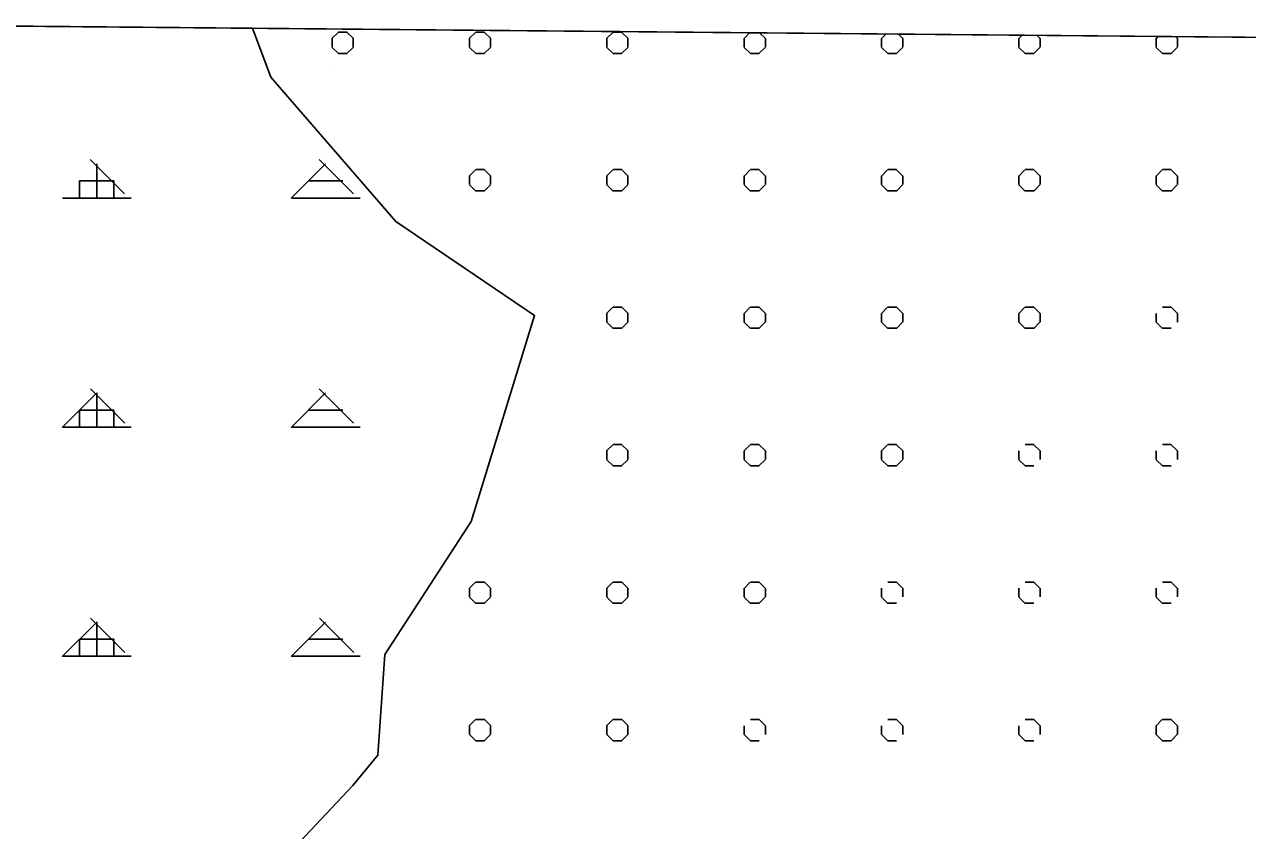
# Model space of a CAD drawing. Extents: x 427903 to 430077, y 4477233 to 4480385.
# Drawn here: x 428993.3 to 429260.5, y 4479843.8 to 4480019.7 of the extents above; entities that cross this region are included whole.
import ezdxf

# ---------------------------------------------------------------- set-up
doc = ezdxf.new("R2010")
doc.units = 0
for name, color, linetype in [('ADA', 7, 'Continuous'), ('PL_AYA_ORMAN', 7, 'Continuous'), ('PL_KA_TARIM_OZEL', 7, 'Continuous'), ('rezerv yapı alan', 7, 'Continuous'), ('SıNıR', 7, 'Continuous'), ('TR_ORMAN', 7, 'Continuous'), ('TR_OZELMAHSUL', 7, 'Continuous')]:
    doc.layers.add(name, color=color, linetype=linetype)

msp = doc.modelspace()

# ---------------------------------------------------------------- linework, layer by layer
at = {"layer": 'ADA'}
for p, q in [((429043.16, 4480018.9), (429047.15, 4480008.17)), ((429047.15, 4480008.17), (429074.48, 4479976.69)), ((429060.92, 4480009.39), (429060.92, 4480009.39)), ((429074.48, 4479976.69), (429104.75, 4479956.18)), ((429104.75, 4479956.18), (429090.91, 4479911.24)), ((429090.91, 4479911.24), (429072.07, 4479882.19)), ((429072.07, 4479882.19), (429070.51, 4479860.21)), ((429070.51, 4479860.21), (429065.1, 4479853.58)), ((429065.1, 4479853.58), (429049.93, 4479837.53))]:
    msp.add_line(p, q, dxfattribs=at)
at = {"layer": 'PL_AYA_ORMAN'}
for points in [[(429043.16, 4480018.9), (427934.93, 4480028.9)], [(429030.8, 4479645.85), (429033.54, 4479681.79), (429044.68, 4479696.84), (429061.55, 4479719.56), (429071.91, 4479730.61), (429071.53, 4479736.7), (429053.36, 4479763.04), (429046.67, 4479778.41), (429049.52, 4479807.39), (429025.42, 4479824.25), (429049.93, 4479837.53), (429065.1, 4479853.58), (429070.51, 4479860.21), (429072.07, 4479882.19), (429090.91, 4479911.24), (429104.75, 4479956.18), (429074.48, 4479976.69), (429047.15, 4480008.17), (429043.16, 4480018.9)]]:
    msp.add_lwpolyline(points, dxfattribs=at)
at = {"layer": 'PL_KA_TARIM_OZEL'}
for points in [[(429043.16, 4480018.9), (429047.15, 4480008.17), (429074.48, 4479976.69), (429104.75, 4479956.18), (429090.91, 4479911.24), (429072.07, 4479882.19), (429070.51, 4479860.21), (429065.1, 4479853.58), (429049.93, 4479837.53), (429025.42, 4479824.25), (429049.52, 4479807.39), (429046.67, 4479778.41), (429053.36, 4479763.04), (429071.53, 4479736.7), (429071.91, 4479730.61), (429061.55, 4479719.56), (429044.68, 4479696.84), (429033.54, 4479681.79), (429030.8, 4479645.85)], [(429757.66, 4480012.46), (429043.16, 4480018.9)]]:
    msp.add_lwpolyline(points, dxfattribs=at)
at = {"layer": 'rezerv yapı alan'}
msp.add_lwpolyline([(430040.04, 4478910.67), (430050.52, 4480009.82), (427929.02, 4480028.95), (427921.98, 4479290.57)], dxfattribs=at)
at = {"layer": 'SıNıR'}
msp.add_line((427929.02, 4480028.95), (430050.52, 4480009.82), dxfattribs=at)
at = {"layer": 'TR_ORMAN'}
for p, q in [((429015.21, 4479982.71), (429007.71, 4479990.21)), ((429015.21, 4479982.71), (429007.71, 4479990.21)), ((429009.14, 4479981.81), (429009.14, 4479989.31)), ((429051.62, 4479981.78), (429059.12, 4479989.28)), ((429065.2, 4479982.71), (429057.7, 4479990.21)), ((429065.2, 4479982.71), (429057.7, 4479990.21)), ((429005.39, 4479981.81), (429005.39, 4479985.56)), ((429005.39, 4479985.56), (429012.89, 4479985.56)), ((429012.89, 4479981.81), (429012.89, 4479985.56)), ((429055.39, 4479985.56), (429062.89, 4479985.56)), ((429001.64, 4479981.81), (429016.64, 4479981.81)), ((429051.64, 4479981.81), (429066.64, 4479981.81)), ((429001.62, 4479931.78), (429009.12, 4479939.28)), ((429015.24, 4479932.68), (429007.74, 4479940.18)), ((429009.14, 4479931.81), (429009.14, 4479939.31)), ((429051.62, 4479931.78), (429059.12, 4479939.28)), ((429065.23, 4479932.68), (429057.73, 4479940.18)), ((429065.23, 4479932.68), (429057.73, 4479940.18)), ((429005.39, 4479931.81), (429005.39, 4479935.56)), ((429005.39, 4479935.56), (429012.89, 4479935.56)), ((429012.89, 4479931.81), (429012.89, 4479935.56)), ((429055.39, 4479935.56), (429062.89, 4479935.56)), ((429001.64, 4479931.81), (429016.64, 4479931.81)), ((429051.64, 4479931.81), (429066.64, 4479931.81)), ((429015.27, 4479882.66), (429007.77, 4479890.16)), ((429065.26, 4479882.66), (429057.76, 4479890.16)), ((429001.62, 4479881.78), (429009.12, 4479889.28)), ((429009.14, 4479881.81), (429009.14, 4479889.31)), ((429051.62, 4479881.79), (429059.12, 4479889.29)), ((429005.39, 4479881.81), (429005.39, 4479885.56)), ((429005.39, 4479885.56), (429012.89, 4479885.56)), ((429012.89, 4479881.81), (429012.89, 4479885.56)), ((429055.39, 4479885.56), (429062.89, 4479885.56)), ((429001.64, 4479881.81), (429016.64, 4479881.81)), ((429051.64, 4479881.81), (429066.64, 4479881.81))]:
    msp.add_line(p, q, dxfattribs=at)
at = {"layer": 'TR_OZELMAHSUL'}
for p, q in [((429060.51, 4480016.63), (429061.87, 4480017.98)), ((429060.51, 4480016.63), (429061.87, 4480017.98)), ((429060.54, 4480014.75), (429060.54, 4480016.66)), ((429060.54, 4480014.75), (429060.54, 4480016.66)), ((429061.9, 4480018.02), (429063.82, 4480018.02)), ((429065.19, 4480016.62), (429063.83, 4480017.98)), ((429065.19, 4480016.62), (429063.83, 4480017.98)), ((429065.17, 4480014.75), (429065.17, 4480016.66)), ((429065.17, 4480014.75), (429065.17, 4480016.66)), ((429090.51, 4480016.63), (429091.87, 4480017.98)), ((429090.54, 4480014.75), (429090.54, 4480016.66)), ((429091.9, 4480018.02), (429093.82, 4480018.02)), ((429095.19, 4480016.62), (429093.83, 4480017.98)), ((429095.19, 4480016.62), (429093.83, 4480017.98)), ((429095.17, 4480014.75), (429095.17, 4480016.66)), ((429120.51, 4480016.63), (429121.87, 4480017.98)), ((429120.54, 4480014.75), (429120.54, 4480016.66)), ((429121.9, 4480018.02), (429123.82, 4480018.02)), ((429125.19, 4480016.62), (429123.83, 4480017.98)), ((429125.19, 4480016.62), (429123.83, 4480017.98)), ((429125.17, 4480014.75), (429125.17, 4480016.66)), ((429150.51, 4480016.63), (429151.81, 4480017.92)), ((429150.54, 4480014.75), (429150.54, 4480016.66)), ((429155.19, 4480016.62), (429153.91, 4480017.9)), ((429155.19, 4480016.62), (429153.91, 4480017.9)), ((429155.17, 4480014.75), (429155.17, 4480016.66)), ((429180.51, 4480016.63), (429181.54, 4480017.66)), ((429180.54, 4480014.75), (429180.54, 4480016.66)), ((429185.19, 4480016.62), (429184.18, 4480017.63)), ((429185.17, 4480014.75), (429185.17, 4480016.66)), ((429210.51, 4480016.63), (429211.27, 4480017.39)), ((429210.54, 4480014.75), (429210.54, 4480016.66)), ((429215.19, 4480016.62), (429214.45, 4480017.36)), ((429215.17, 4480014.75), (429215.17, 4480016.66)), ((429240.51, 4480016.62), (429241, 4480017.12)), ((429240.54, 4480014.75), (429240.54, 4480016.66)), ((429245.19, 4480016.62), (429244.72, 4480017.09)), ((429245.17, 4480014.75), (429245.17, 4480016.66)), ((429061.92, 4480013.35), (429060.56, 4480014.71)), ((429061.92, 4480013.35), (429060.56, 4480014.71)), ((429061.9, 4480013.39), (429063.82, 4480013.39)), ((429063.78, 4480013.36), (429065.14, 4480014.71)), ((429091.92, 4480013.35), (429090.56, 4480014.71)), ((429091.92, 4480013.35), (429090.56, 4480014.71)), ((429091.9, 4480013.39), (429093.82, 4480013.39)), ((429093.78, 4480013.36), (429095.14, 4480014.71)), ((429121.92, 4480013.35), (429120.56, 4480014.71)), ((429121.92, 4480013.35), (429120.56, 4480014.71)), ((429121.9, 4480013.39), (429123.82, 4480013.39)), ((429123.78, 4480013.36), (429125.14, 4480014.71)), ((429151.92, 4480013.35), (429150.56, 4480014.71)), ((429151.92, 4480013.35), (429150.56, 4480014.71)), ((429151.9, 4480013.39), (429153.82, 4480013.39)), ((429153.78, 4480013.36), (429155.14, 4480014.71)), ((429181.92, 4480013.35), (429180.56, 4480014.71)), ((429181.9, 4480013.39), (429183.82, 4480013.39)), ((429183.78, 4480013.36), (429185.13, 4480014.71)), ((429211.92, 4480013.35), (429210.56, 4480014.71)), ((429211.9, 4480013.39), (429213.82, 4480013.39)), ((429213.78, 4480013.36), (429215.13, 4480014.71)), ((429241.92, 4480013.35), (429240.56, 4480014.71)), ((429241.9, 4480013.39), (429243.82, 4480013.39)), ((429243.78, 4480013.35), (429245.13, 4480014.71)), ((429090.51, 4479986.63), (429091.87, 4479987.98)), ((429090.54, 4479984.75), (429090.54, 4479986.66)), ((429091.9, 4479988.02), (429093.82, 4479988.02)), ((429095.19, 4479986.62), (429093.83, 4479987.98)), ((429095.19, 4479986.62), (429093.83, 4479987.98)), ((429095.17, 4479984.75), (429095.17, 4479986.66)), ((429120.51, 4479986.63), (429121.87, 4479987.98)), ((429120.54, 4479984.75), (429120.54, 4479986.66)), ((429121.9, 4479988.02), (429123.82, 4479988.02)), ((429125.19, 4479986.62), (429123.83, 4479987.98)), ((429125.19, 4479986.62), (429123.83, 4479987.98)), ((429125.17, 4479984.75), (429125.17, 4479986.66)), ((429150.51, 4479986.63), (429151.87, 4479987.98)), ((429150.54, 4479984.75), (429150.54, 4479986.66)), ((429151.9, 4479988.02), (429153.82, 4479988.02)), ((429155.19, 4479986.62), (429153.83, 4479987.98)), ((429155.19, 4479986.62), (429153.83, 4479987.98)), ((429155.17, 4479984.75), (429155.17, 4479986.66)), ((429180.51, 4479986.63), (429181.86, 4479987.98)), ((429180.54, 4479984.75), (429180.54, 4479986.66)), ((429181.9, 4479988.02), (429183.82, 4479988.02)), ((429185.19, 4479986.62), (429183.83, 4479987.98)), ((429185.19, 4479986.62), (429183.83, 4479987.98)), ((429185.17, 4479984.75), (429185.17, 4479986.66)), ((429210.51, 4479986.63), (429211.86, 4479987.98)), ((429210.54, 4479984.75), (429210.54, 4479986.66)), ((429211.9, 4479988.02), (429213.82, 4479988.02)), ((429215.19, 4479986.62), (429213.83, 4479987.98)), ((429215.17, 4479984.75), (429215.17, 4479986.66)), ((429240.51, 4479986.63), (429241.86, 4479987.98)), ((429240.54, 4479984.75), (429240.54, 4479986.66)), ((429241.9, 4479988.02), (429243.82, 4479988.02)), ((429245.19, 4479986.62), (429243.83, 4479987.98)), ((429245.17, 4479984.75), (429245.17, 4479986.66)), ((429091.92, 4479983.35), (429090.56, 4479984.71)), ((429091.92, 4479983.35), (429090.56, 4479984.71)), ((429093.78, 4479983.36), (429095.14, 4479984.71)), ((429121.92, 4479983.35), (429120.56, 4479984.71)), ((429121.92, 4479983.35), (429120.56, 4479984.71)), ((429123.78, 4479983.36), (429125.14, 4479984.71)), ((429151.92, 4479983.35), (429150.56, 4479984.71)), ((429151.92, 4479983.35), (429150.56, 4479984.71)), ((429153.78, 4479983.36), (429155.14, 4479984.71)), ((429181.92, 4479983.35), (429180.56, 4479984.71)), ((429181.92, 4479983.35), (429180.56, 4479984.71)), ((429183.78, 4479983.36), (429185.13, 4479984.71)), ((429211.92, 4479983.35), (429210.56, 4479984.71)), ((429213.78, 4479983.36), (429215.13, 4479984.71)), ((429241.92, 4479983.35), (429240.56, 4479984.71)), ((429243.78, 4479983.36), (429245.13, 4479984.71)), ((429091.9, 4479983.39), (429093.82, 4479983.39)), ((429121.9, 4479983.39), (429123.82, 4479983.39)), ((429151.9, 4479983.39), (429153.82, 4479983.39)), ((429181.9, 4479983.39), (429183.82, 4479983.39)), ((429211.9, 4479983.39), (429213.82, 4479983.39)), ((429241.9, 4479983.39), (429243.82, 4479983.39)), ((429120.51, 4479956.63), (429121.87, 4479957.98)), ((429121.9, 4479958.02), (429123.82, 4479958.02)), ((429125.19, 4479956.63), (429123.83, 4479957.98)), ((429125.19, 4479956.63), (429123.83, 4479957.98)), ((429150.51, 4479956.63), (429151.87, 4479957.98)), ((429151.9, 4479958.02), (429153.82, 4479958.02)), ((429155.19, 4479956.63), (429153.83, 4479957.98)), ((429155.19, 4479956.63), (429153.83, 4479957.98)), ((429180.51, 4479956.63), (429181.86, 4479957.98)), ((429181.9, 4479958.02), (429183.82, 4479958.02)), ((429185.19, 4479956.63), (429183.83, 4479957.98)), ((429185.19, 4479956.63), (429183.83, 4479957.98)), ((429210.51, 4479956.63), (429211.86, 4479957.98)), ((429211.9, 4479958.02), (429213.82, 4479958.02)), ((429215.19, 4479956.63), (429213.83, 4479957.98)), ((429215.19, 4479956.63), (429213.83, 4479957.98)), ((429241.9, 4479958.02), (429243.82, 4479958.02)), ((429245.19, 4479956.63), (429243.83, 4479957.98)), ((429120.54, 4479954.75), (429120.54, 4479956.66)), ((429121.92, 4479953.36), (429120.56, 4479954.71)), ((429121.92, 4479953.36), (429120.56, 4479954.71)), ((429123.78, 4479953.36), (429125.14, 4479954.71)), ((429125.17, 4479954.75), (429125.17, 4479956.66)), ((429150.54, 4479954.75), (429150.54, 4479956.66)), ((429151.92, 4479953.36), (429150.56, 4479954.71)), ((429151.92, 4479953.36), (429150.56, 4479954.71)), ((429153.78, 4479953.36), (429155.14, 4479954.71)), ((429155.17, 4479954.75), (429155.17, 4479956.66)), ((429180.54, 4479954.75), (429180.54, 4479956.66)), ((429181.92, 4479953.36), (429180.56, 4479954.71)), ((429181.92, 4479953.36), (429180.56, 4479954.71)), ((429183.78, 4479953.36), (429185.13, 4479954.71)), ((429185.17, 4479954.75), (429185.17, 4479956.66)), ((429210.54, 4479954.75), (429210.54, 4479956.66)), ((429211.92, 4479953.36), (429210.56, 4479954.71)), ((429211.92, 4479953.36), (429210.56, 4479954.71)), ((429213.78, 4479953.36), (429215.13, 4479954.71)), ((429215.17, 4479954.75), (429215.17, 4479956.66)), ((429240.54, 4479954.75), (429240.54, 4479956.66)), ((429241.92, 4479953.36), (429240.56, 4479954.71)), ((429245.17, 4479954.75), (429245.17, 4479956.66)), ((429121.9, 4479953.39), (429123.82, 4479953.39)), ((429151.9, 4479953.39), (429153.82, 4479953.39)), ((429181.9, 4479953.39), (429183.82, 4479953.39)), ((429211.9, 4479953.39), (429213.82, 4479953.39)), ((429241.9, 4479953.39), (429243.82, 4479953.39)), ((429120.51, 4479926.63), (429121.87, 4479927.98)), ((429121.9, 4479928.02), (429123.82, 4479928.02)), ((429125.19, 4479926.63), (429123.83, 4479927.98)), ((429150.51, 4479926.63), (429151.87, 4479927.98)), ((429151.9, 4479928.02), (429153.82, 4479928.02)), ((429155.19, 4479926.63), (429153.83, 4479927.98)), ((429155.19, 4479926.63), (429153.83, 4479927.98)), ((429180.51, 4479926.63), (429181.86, 4479927.98)), ((429181.9, 4479928.02), (429183.82, 4479928.02)), ((429185.19, 4479926.63), (429183.83, 4479927.98)), ((429185.19, 4479926.63), (429183.83, 4479927.98)), ((429211.9, 4479928.02), (429213.82, 4479928.02)), ((429215.19, 4479926.63), (429213.83, 4479927.98)), ((429215.19, 4479926.63), (429213.83, 4479927.98)), ((429241.9, 4479928.02), (429243.82, 4479928.02)), ((429245.18, 4479926.63), (429243.83, 4479927.98)), ((429245.18, 4479926.63), (429243.83, 4479927.98)), ((429095.17, 4479924.75), (429095.17, 4479925.07)), ((429120.54, 4479924.75), (429120.54, 4479926.66)), ((429125.17, 4479924.75), (429125.17, 4479926.66)), ((429150.54, 4479924.75), (429150.54, 4479926.66)), ((429155.17, 4479924.75), (429155.17, 4479926.66)), ((429180.54, 4479924.75), (429180.54, 4479926.66)), ((429185.17, 4479924.75), (429185.17, 4479926.66)), ((429210.54, 4479924.75), (429210.54, 4479926.66)), ((429215.17, 4479924.75), (429215.17, 4479926.66)), ((429240.54, 4479924.75), (429240.54, 4479926.66)), ((429245.17, 4479924.75), (429245.17, 4479926.66)), ((429095.03, 4479924.6), (429095.14, 4479924.71)), ((429121.92, 4479923.36), (429120.56, 4479924.71)), ((429121.92, 4479923.36), (429120.56, 4479924.71)), ((429121.9, 4479923.39), (429123.82, 4479923.39)), ((429123.78, 4479923.36), (429125.14, 4479924.71)), ((429151.92, 4479923.36), (429150.56, 4479924.71)), ((429151.92, 4479923.36), (429150.56, 4479924.71)), ((429151.9, 4479923.39), (429153.82, 4479923.39)), ((429153.78, 4479923.36), (429155.14, 4479924.71)), ((429181.92, 4479923.36), (429180.56, 4479924.71)), ((429181.92, 4479923.36), (429180.56, 4479924.71)), ((429181.9, 4479923.39), (429183.82, 4479923.39)), ((429183.78, 4479923.36), (429185.13, 4479924.71)), ((429211.92, 4479923.36), (429210.56, 4479924.71)), ((429211.92, 4479923.36), (429210.56, 4479924.71)), ((429211.9, 4479923.39), (429213.82, 4479923.39)), ((429241.91, 4479923.36), (429240.56, 4479924.71)), ((429241.91, 4479923.36), (429240.56, 4479924.71)), ((429241.9, 4479923.39), (429243.82, 4479923.39)), ((429091.9, 4479898.02), (429093.82, 4479898.02)), ((429121.9, 4479898.02), (429123.82, 4479898.02)), ((429151.9, 4479898.02), (429153.82, 4479898.02)), ((429181.9, 4479898.02), (429183.82, 4479898.02)), ((429211.9, 4479898.02), (429213.82, 4479898.02)), ((429241.9, 4479898.02), (429243.82, 4479898.02)), ((429090.51, 4479896.63), (429091.87, 4479897.98)), ((429090.54, 4479894.75), (429090.54, 4479896.66)), ((429095.19, 4479896.63), (429093.83, 4479897.98)), ((429095.19, 4479896.63), (429093.83, 4479897.98)), ((429095.17, 4479894.75), (429095.17, 4479896.66)), ((429120.51, 4479896.63), (429121.87, 4479897.98)), ((429120.54, 4479894.75), (429120.54, 4479896.66)), ((429125.19, 4479896.63), (429123.83, 4479897.98)), ((429125.19, 4479896.63), (429123.83, 4479897.98)), ((429125.17, 4479894.75), (429125.17, 4479896.66)), ((429150.51, 4479896.63), (429151.87, 4479897.98)), ((429150.54, 4479894.75), (429150.54, 4479896.66)), ((429155.18, 4479896.63), (429153.83, 4479897.98)), ((429155.17, 4479894.75), (429155.17, 4479896.66)), ((429180.54, 4479894.75), (429180.54, 4479896.66)), ((429185.18, 4479896.63), (429183.83, 4479897.98)), ((429185.18, 4479896.63), (429183.83, 4479897.98)), ((429185.17, 4479894.75), (429185.17, 4479896.66)), ((429210.54, 4479894.75), (429210.54, 4479896.66)), ((429215.18, 4479896.63), (429213.83, 4479897.98)), ((429215.18, 4479896.63), (429213.83, 4479897.98)), ((429215.17, 4479894.75), (429215.17, 4479896.66)), ((429240.54, 4479894.75), (429240.54, 4479896.66)), ((429245.18, 4479896.63), (429243.83, 4479897.98)), ((429245.18, 4479896.63), (429243.83, 4479897.98)), ((429245.17, 4479894.75), (429245.17, 4479896.66)), ((429091.92, 4479893.36), (429090.56, 4479894.71)), ((429091.92, 4479893.36), (429090.56, 4479894.71)), ((429091.9, 4479893.39), (429093.82, 4479893.39)), ((429093.78, 4479893.36), (429095.14, 4479894.71)), ((429121.92, 4479893.36), (429120.56, 4479894.71)), ((429121.92, 4479893.36), (429120.56, 4479894.71)), ((429121.9, 4479893.39), (429123.82, 4479893.39)), ((429123.78, 4479893.36), (429125.14, 4479894.71)), ((429151.91, 4479893.36), (429150.56, 4479894.71)), ((429151.91, 4479893.36), (429150.56, 4479894.71)), ((429151.9, 4479893.39), (429153.82, 4479893.39)), ((429153.78, 4479893.36), (429155.14, 4479894.71)), ((429181.91, 4479893.36), (429180.56, 4479894.71)), ((429181.91, 4479893.36), (429180.56, 4479894.71)), ((429181.9, 4479893.39), (429183.82, 4479893.39)), ((429211.91, 4479893.36), (429210.56, 4479894.71)), ((429211.91, 4479893.36), (429210.56, 4479894.71)), ((429211.9, 4479893.39), (429213.82, 4479893.39)), ((429241.91, 4479893.36), (429240.56, 4479894.71)), ((429241.91, 4479893.36), (429240.56, 4479894.71)), ((429241.9, 4479893.39), (429243.82, 4479893.39)), ((429090.51, 4479866.63), (429091.87, 4479867.98)), ((429090.54, 4479864.75), (429090.54, 4479866.66)), ((429091.9, 4479868.02), (429093.82, 4479868.02)), ((429095.18, 4479866.63), (429093.83, 4479867.98)), ((429095.18, 4479866.63), (429093.83, 4479867.98)), ((429095.17, 4479864.75), (429095.17, 4479866.66)), ((429120.51, 4479866.63), (429121.87, 4479867.98)), ((429120.54, 4479864.75), (429120.54, 4479866.66)), ((429121.9, 4479868.02), (429123.82, 4479868.02)), ((429125.18, 4479866.63), (429123.83, 4479867.98)), ((429125.18, 4479866.63), (429123.83, 4479867.98)), ((429125.17, 4479864.75), (429125.17, 4479866.66)), ((429150.54, 4479864.75), (429150.54, 4479866.66)), ((429151.9, 4479868.02), (429153.82, 4479868.02)), ((429155.18, 4479866.63), (429153.83, 4479867.98)), ((429155.18, 4479866.63), (429153.83, 4479867.98)), ((429155.17, 4479864.75), (429155.17, 4479866.66)), ((429180.54, 4479864.75), (429180.54, 4479866.66)), ((429181.9, 4479868.02), (429183.82, 4479868.02)), ((429185.18, 4479866.63), (429183.83, 4479867.98)), ((429185.17, 4479864.75), (429185.17, 4479866.66)), ((429210.54, 4479864.75), (429210.54, 4479866.66)), ((429211.9, 4479868.02), (429213.82, 4479868.02)), ((429215.18, 4479866.63), (429213.83, 4479867.98)), ((429215.18, 4479866.63), (429213.83, 4479867.98)), ((429215.17, 4479864.75), (429215.17, 4479866.66)), ((429240.51, 4479866.63), (429241.86, 4479867.98)), ((429240.54, 4479864.75), (429240.54, 4479866.66)), ((429241.9, 4479868.02), (429243.82, 4479868.02)), ((429245.18, 4479866.63), (429243.83, 4479867.98)), ((429245.18, 4479866.63), (429243.83, 4479867.98)), ((429245.17, 4479864.75), (429245.17, 4479866.66)), ((429091.91, 4479863.36), (429090.56, 4479864.71)), ((429091.91, 4479863.36), (429090.56, 4479864.71)), ((429091.9, 4479863.39), (429093.82, 4479863.39)), ((429093.78, 4479863.36), (429095.14, 4479864.71)), ((429121.91, 4479863.36), (429120.56, 4479864.71)), ((429121.91, 4479863.36), (429120.56, 4479864.71)), ((429121.9, 4479863.39), (429123.82, 4479863.39)), ((429123.78, 4479863.36), (429125.14, 4479864.71)), ((429151.91, 4479863.36), (429150.56, 4479864.71)), ((429151.91, 4479863.36), (429150.56, 4479864.71)), ((429151.9, 4479863.39), (429153.82, 4479863.39)), ((429181.91, 4479863.36), (429180.56, 4479864.71)), ((429181.91, 4479863.36), (429180.56, 4479864.71)), ((429181.9, 4479863.39), (429183.82, 4479863.39)), ((429211.91, 4479863.36), (429210.56, 4479864.71)), ((429211.91, 4479863.36), (429210.56, 4479864.71)), ((429211.9, 4479863.39), (429213.82, 4479863.39)), ((429241.91, 4479863.36), (429240.56, 4479864.71)), ((429241.91, 4479863.36), (429240.56, 4479864.71)), ((429241.9, 4479863.39), (429243.82, 4479863.39)), ((429243.78, 4479863.36), (429245.13, 4479864.71))]:
    msp.add_line(p, q, dxfattribs=at)

doc.saveas('drawing.dxf')
